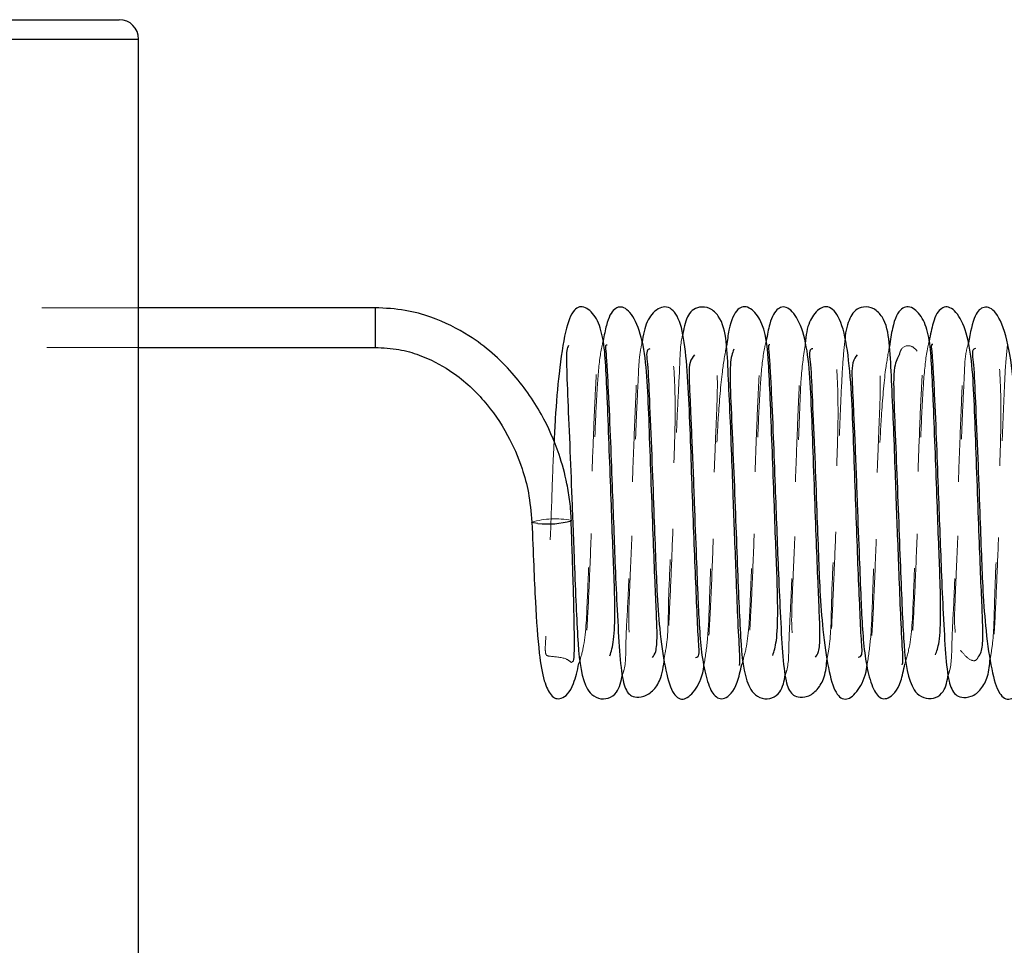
# Model space of a CAD drawing. Header units: inches. Extents: x 220 to 877, y 4 to 174.
# Tile 420 of 656: x 456.885 to 457.903, y 137.503 to 138.461. Entities that reach past the tile are written whole.
import ezdxf

# ---------------------------------------------------------------- set-up
doc = ezdxf.new("R2010")
doc.units = ezdxf.units.IN
doc.header["$LTSCALE"] = 0.5
doc.header["$MEASUREMENT"] = 0
doc.linetypes.add('HIDDEN', pattern=[0.225, 0.15, -0.075])
doc.layers.add('DSS-M-S', color=53, linetype='Continuous')
doc.layers.add('SVD-M-S', color=8, linetype='Continuous')

msp = doc.modelspace()

# ---------------------------------------------------------------- linework, layer by layer
at = {"layer": 'DSS-M-S', "linetype": 'Continuous', "lineweight": 25}
for p, q in [((456.73812, 138.46072), (456.98812, 138.46072)), ((456.75812, 138.44072), (457.00812, 138.44072)), ((457.00812, 137.25894), (457.00812, 138.44072))]:
    msp.add_line(p, q, dxfattribs=at)
at = {"layer": 'DSS-M-S', "linetype": 'HIDDEN', "lineweight": 18}
msp.add_line((457.00812, 138.44072), (455.44562, 138.44072), dxfattribs=at)
at = {"layer": 'DSS-M-S', "linetype": 'Continuous', "lineweight": 25}
msp.add_arc((456.98812, 138.44072), 0.02, 0, 90, dxfattribs=at)
at = {"layer": 'SVD-M-S', "linetype": 'HIDDEN', "lineweight": 18}
for p, q in [((457.00812, 138.16272), (456.21707, 138.16272)), ((457.2527, 138.12172), (457.2527, 138.16261)), ((455.5132, 138.12172), (457.00812, 138.12172)), ((457.45549, 137.94265), (457.45569, 137.9424)), ((457.45569, 137.9424), (457.45569, 137.94237))]:
    msp.add_line(p, q, dxfattribs=at)
at = {"layer": 'SVD-M-S', "linetype": 'Continuous', "lineweight": 25}
for p, q in [((457.2527, 138.16272), (457.00812, 138.16272)), ((457.2527, 138.16272), (457.2527, 138.16261)), ((457.2527, 138.16261), (457.2527, 138.12172)), ((457.00812, 138.12172), (457.2527, 138.12172)), ((457.41472, 137.94083), (457.41472, 137.94086)), ((457.41494, 137.94056), (457.41472, 137.94083)), ((457.41643, 137.94007), (457.41494, 137.94056)), ((457.421, 137.93955), (457.41643, 137.94007))]:
    msp.add_line(p, q, dxfattribs=at)
at = {"layer": 'SVD-M-S', "linetype": 'HIDDEN', "lineweight": 18}
msp.add_arc((457.43881, 137.85757), 0.08671, 78.90879, 106.13351, dxfattribs=at)
at = {"layer": 'SVD-M-S', "linetype": 'Continuous', "lineweight": 25}
msp.add_arc((457.43143, 138.02604), 0.08712, 263.12131, 286.17006, dxfattribs=at)
for points, knots in [([(457.45569, 137.94237), (457.45527, 137.94897), (457.45446, 137.96182), (457.45052, 137.98538), (457.44179, 138.01715), (457.42406, 138.05644), (457.3945, 138.09817), (457.3568, 138.13171), (457.31743, 138.15149), (457.28359, 138.16109), (457.26328, 138.16216), (457.2527, 138.16272)], [0, 0, 0, 0, 0.0528489, 0.1029307, 0.1921854, 0.3316501, 0.5057225, 0.7026133, 0.838514, 0.915913, 1, 1, 1, 1]), ([(457.49553, 137.80242), (457.49698, 137.8071), (457.49985, 137.81638), (457.50095, 137.84642), (457.49999, 137.88216), (457.49833, 137.92197), (457.49674, 137.96646), (457.49487, 138.01687), (457.49302, 138.06406), (457.49137, 138.10232), (457.4893, 138.13036), (457.48223, 138.15324), (457.46855, 138.16592), (457.45738, 138.16215), (457.44902, 138.13994), (457.44309, 138.09947), (457.43926, 138.05686), (457.43811, 138.03103), (457.43774, 138.02259)], [0, 0, 0, 0, 0.0699018, 0.1385059, 0.1938682, 0.2429686, 0.3008679, 0.3679416, 0.4398255, 0.5038592, 0.5600143, 0.6088552, 0.6608948, 0.7278168, 0.8082871, 0.8945017, 0.9655575, 1, 1, 1, 1]), ([(457.53972, 137.80096), (457.5409, 137.80262), (457.54356, 137.80635), (457.54464, 137.82136), (457.54363, 137.84666), (457.54206, 137.88082), (457.54044, 137.92351), (457.53853, 137.97518), (457.53664, 138.02825), (457.53489, 138.07635), (457.53213, 138.11622), (457.52426, 138.148), (457.51126, 138.16505), (457.49966, 138.16318), (457.49256, 138.15036), (457.48958, 138.13413), (457.48854, 138.12845)], [0, 0, 0, 0, 0.0505686, 0.113599, 0.1715649, 0.2314608, 0.3023462, 0.3842357, 0.471834, 0.5552284, 0.6354243, 0.7133725, 0.7925625, 0.8739726, 0.9558784, 1, 1, 1, 1]), ([(457.58403, 137.80082), (457.58492, 137.80102), (457.58868, 137.80184), (457.58704, 137.81579), (457.58567, 137.84796), (457.58388, 137.88863), (457.5821, 137.93631), (457.58024, 137.98754), (457.57852, 138.03931), (457.57633, 138.08833), (457.57294, 138.1286), (457.56658, 138.15568), (457.5537, 138.16681), (457.53865, 138.15825), (457.53115, 138.14257), (457.52929, 138.13044), (457.52868, 138.1264)], [0, 0, 0, 0, 0.0214555, 0.0896584, 0.1628995, 0.238558, 0.3164559, 0.3968511, 0.4808316, 0.5693298, 0.6633727, 0.7556569, 0.8386582, 0.9094309, 0.9698524, 1, 1, 1, 1]), ([(457.629, 137.79311), (457.62904, 137.7931), (457.62986, 137.79285), (457.63, 137.79651), (457.6296, 137.80979), (457.62787, 137.83954), (457.62629, 137.88154), (457.62475, 137.92266), (457.62325, 137.96324), (457.62167, 138.00646), (457.61994, 138.05287), (457.61784, 138.09441), (457.6167, 138.12737), (457.6116, 138.15143), (457.59943, 138.16296), (457.58392, 138.16439), (457.57433, 138.15415), (457.57182, 138.14051), (457.57053, 138.13349)], [0, 0, 0, 0, 0.0019488, 0.0442529, 0.0911826, 0.1858232, 0.2663248, 0.3319695, 0.3912155, 0.4597259, 0.537857, 0.6253731, 0.7100001, 0.7883058, 0.8258634, 0.861064, 0.9284428, 1, 1, 1, 1]), ([(457.66388, 137.80298), (457.66531, 137.80718), (457.66825, 137.81584), (457.6694, 137.84554), (457.66856, 137.88144), (457.6669, 137.92131), (457.66532, 137.96538), (457.66347, 138.01552), (457.66158, 138.063), (457.65963, 138.11044), (457.65626, 138.14712), (457.6378, 138.16587), (457.62665, 138.16223), (457.6197, 138.14838), (457.61688, 138.12878), (457.61606, 138.12301)], [0, 0, 0, 0, 0.0788643, 0.1628114, 0.23058, 0.2889741, 0.3574834, 0.4369673, 0.5231369, 0.6001289, 0.7250896, 0.7854581, 0.8642469, 0.9600531, 1, 1, 1, 1]), ([(457.70807, 137.80119), (457.70922, 137.80272), (457.7119, 137.80626), (457.7131, 137.82117), (457.71221, 137.84621), (457.71062, 137.88025), (457.70902, 137.9224), (457.70713, 137.97372), (457.70522, 138.02671), (457.7035, 138.07485), (457.70089, 138.11466), (457.69355, 138.1466), (457.68059, 138.1646), (457.66883, 138.16375), (457.6614, 138.15117), (457.65829, 138.13448), (457.65713, 138.1283)], [0, 0, 0, 0, 0.0482417, 0.112378, 0.1710343, 0.2302567, 0.3003637, 0.3814707, 0.4690649, 0.5523651, 0.6320975, 0.7092332, 0.7874429, 0.8687363, 0.9513292, 1, 1, 1, 1]), ([(457.75238, 137.80116), (457.75324, 137.80133), (457.75716, 137.8021), (457.75561, 137.81489), (457.7543, 137.84618), (457.75251, 137.8862), (457.75073, 137.93377), (457.74886, 137.98534), (457.74716, 138.03778), (457.74481, 138.08792), (457.74024, 138.13029), (457.73158, 138.15806), (457.71836, 138.1668), (457.70632, 138.15723), (457.69918, 138.14272), (457.69801, 138.12993), (457.69763, 138.12568)], [0, 0, 0, 0, 0.0186224, 0.0855945, 0.1574871, 0.2325942, 0.3107147, 0.3918563, 0.4764725, 0.5657268, 0.6609493, 0.7554638, 0.8395341, 0.9103199, 0.9701707, 1, 1, 1, 1]), ([(457.79761, 137.79316), (457.79799, 137.79388), (457.79882, 137.79545), (457.79819, 137.80847), (457.79656, 137.83727), (457.79491, 137.87931), (457.79335, 137.92083), (457.79184, 137.96184), (457.79026, 138.00517), (457.78853, 138.05158), (457.78645, 138.09349), (457.7852, 138.1264), (457.78079, 138.15042), (457.76911, 138.16243), (457.75786, 138.16459), (457.74859, 138.16005), (457.74301, 138.15149), (457.7396, 138.14149), (457.73876, 138.13141), (457.73868, 138.13043)], [0, 0, 0, 0, 0.0390318, 0.0845315, 0.1781547, 0.2587687, 0.3253815, 0.3847338, 0.4526986, 0.5299275, 0.6163897, 0.7009409, 0.7789762, 0.8164431, 0.8517601, 0.8847153, 0.9184656, 0.992005, 1, 1, 1, 1]), ([(457.83224, 137.80349), (457.83363, 137.80721), (457.83665, 137.81525), (457.83785, 137.84459), (457.83713, 137.88069), (457.83546, 137.92065), (457.8339, 137.96433), (457.83206, 138.01425), (457.83017, 138.0617), (457.82855, 138.10037), (457.8266, 138.12855), (457.82083, 138.15106), (457.80712, 138.16546), (457.79585, 138.16291), (457.78856, 138.14936), (457.78563, 138.12925), (457.78467, 138.1227)], [0, 0, 0, 0, 0.0738707, 0.1597491, 0.2291182, 0.2873215, 0.3550785, 0.4338095, 0.5200762, 0.597501, 0.6648354, 0.7228077, 0.7813561, 0.8587759, 0.9540226, 1, 1, 1, 1]), ([(457.87644, 137.80142), (457.87755, 137.8028), (457.88024, 137.80614), (457.88156, 137.82095), (457.88078, 137.84576), (457.87918, 137.87969), (457.8776, 137.92133), (457.87573, 137.97228), (457.8738, 138.02519), (457.8721, 138.07337), (457.86963, 138.11315), (457.86282, 138.14518), (457.84993, 138.16409), (457.83802, 138.16427), (457.83024, 138.15196), (457.82699, 138.13481), (457.82571, 138.12809)], [0, 0, 0, 0, 0.045683, 0.1109738, 0.1703765, 0.2290029, 0.2983195, 0.37863, 0.4661549, 0.549389, 0.628689, 0.7050617, 0.7821868, 0.8632408, 0.9464032, 1, 1, 1, 1]), ([(457.92076, 137.80149), (457.92155, 137.80163), (457.92564, 137.80237), (457.92416, 137.8141), (457.92294, 137.84448), (457.92114, 137.88381), (457.91937, 137.93121), (457.91747, 137.9831), (457.9158, 138.03619), (457.91322, 138.08754), (457.90702, 138.13192), (457.89551, 138.15989), (457.88303, 138.16563), (457.87185, 138.15631), (457.86829, 138.13682), (457.86635, 138.12621)], [0, 0, 0, 0, 0.0160182, 0.0821383, 0.1529527, 0.2277467, 0.3063371, 0.3885719, 0.4742456, 0.5647553, 0.6617174, 0.758779, 0.8440725, 0.915155, 1, 1, 1, 1]), ([(457.2527, 138.12172), (457.2611, 138.12124), (457.27746, 138.12031), (457.30433, 138.11237), (457.33552, 138.09594), (457.36519, 138.06874), (457.38889, 138.03485), (457.40354, 138.00169), (457.41214, 137.97086), (457.41383, 137.9512), (457.41472, 137.94086)], [0, 0, 0, 0, 0.0790783, 0.1542396, 0.2915083, 0.4929976, 0.6745259, 0.8163203, 0.9033762, 1, 1, 1, 1]), ([(457.45277, 138.12373), (457.45203, 138.12238), (457.45044, 138.11951), (457.4506, 138.10297), (457.45178, 138.06963), (457.45418, 138.01647), (457.45593, 137.97158), (457.45682, 137.94761), (457.45702, 137.94227)], [0, 0, 0, 0, 0.1095155, 0.2325855, 0.4780193, 0.7134434, 0.936089, 1, 1, 1, 1]), ([(457.49259, 138.12398), (457.49229, 138.12401), (457.4904, 138.12418), (457.49144, 138.11831), (457.49223, 138.1043), (457.49396, 138.07576), (457.49571, 138.0335), (457.49769, 137.98188), (457.49939, 137.93553), (457.50107, 137.89144), (457.50309, 137.84624), (457.50546, 137.80475), (457.50828, 137.77639), (457.51331, 137.76369), (457.52013, 137.7598), (457.53071, 137.75956), (457.54145, 137.76683), (457.55, 137.78123), (457.55131, 137.79469), (457.55207, 137.80254)], [0, 0, 0, 0, 0.007987, 0.0504945, 0.0972781, 0.1481154, 0.2435559, 0.3253442, 0.3933029, 0.4579454, 0.5359439, 0.6278452, 0.723565, 0.8047769, 0.8401996, 0.8734899, 0.909065, 0.946964, 1, 1, 1, 1]), ([(457.66107, 138.12439), (457.6607, 138.12442), (457.65889, 138.12455), (457.65997, 138.1181), (457.66085, 138.10349), (457.66253, 138.07455), (457.6643, 138.03229), (457.66628, 137.98073), (457.66798, 137.93411), (457.66968, 137.88961), (457.67171, 137.84431), (457.67399, 137.80375), (457.67687, 137.77604), (457.6819, 137.76359), (457.68914, 137.75952), (457.70024, 137.75952), (457.71068, 137.76728), (457.71841, 137.78081), (457.71954, 137.79289), (457.72015, 137.79937)], [0, 0, 0, 0, 0.0112003, 0.054461, 0.1020486, 0.153435, 0.2489169, 0.3310018, 0.3995099, 0.466, 0.5452906, 0.637745, 0.7322003, 0.8123689, 0.847506, 0.8810285, 0.9172318, 0.9556606, 1, 1, 1, 1]), ([(457.82952, 138.12481), (457.8291, 138.12482), (457.82739, 138.12488), (457.82851, 138.11784), (457.82946, 138.10263), (457.83111, 138.07335), (457.83289, 138.03107), (457.83486, 137.97954), (457.83657, 137.93263), (457.83829, 137.88775), (457.84034, 137.84237), (457.84252, 137.80278), (457.8455, 137.77563), (457.85052, 137.76345), (457.85829, 137.75919), (457.8698, 137.75954), (457.87995, 137.76779), (457.88724, 137.78135), (457.88827, 137.7932), (457.88881, 137.79944)], [0, 0, 0, 0, 0.0143964, 0.0580844, 0.1061103, 0.1575549, 0.2523837, 0.3341793, 0.4027602, 0.4706087, 0.5504975, 0.6427073, 0.7351247, 0.8137034, 0.8483346, 0.8819365, 0.9184682, 0.9571117, 1, 1, 1, 1]), ([(457.87376, 138.12044), (457.87306, 138.12032), (457.86925, 138.11967), (457.87206, 138.10361), (457.87345, 138.06536), (457.8759, 138.01022), (457.87789, 137.95462), (457.87963, 137.90791), (457.88128, 137.86672), (457.88445, 137.82451), (457.89019, 137.78598), (457.89738, 137.76191), (457.90849, 137.75484), (457.92127, 137.76569), (457.92887, 137.78144), (457.93006, 137.79172), (457.93016, 137.79257)], [0, 0, 0, 0, 0.0159936, 0.0880226, 0.1777757, 0.2800852, 0.3692081, 0.4412755, 0.5041954, 0.5807179, 0.6734387, 0.7689281, 0.8543072, 0.9278932, 0.9940638, 1, 1, 1, 1]), ([(457.53684, 138.12004), (457.53627, 138.11993), (457.53243, 138.11917), (457.53488, 138.10457), (457.53626, 138.06741), (457.53875, 138.01254), (457.54075, 137.95613), (457.54254, 137.90859), (457.54412, 137.86779), (457.54698, 137.82687), (457.55249, 137.78855), (457.55934, 137.76345), (457.57015, 137.75476), (457.58278, 137.76408), (457.59125, 137.78015), (457.59263, 137.79139), (457.59282, 137.79292)], [0, 0, 0, 0, 0.0122459, 0.083707, 0.1721728, 0.2744849, 0.3655977, 0.4396702, 0.5020222, 0.5757106, 0.6645487, 0.7591131, 0.8452236, 0.9212186, 0.9892242, 1, 1, 1, 1]), ([(457.58301, 138.11391), (457.58123, 138.11182), (457.57634, 138.10609), (457.57775, 138.08304), (457.57895, 138.05317), (457.58072, 138.0157), (457.58262, 137.96376), (457.5847, 137.90707), (457.58648, 137.86337), (457.58796, 137.83054), (457.59045, 137.80149), (457.59562, 137.7764), (457.603, 137.75953), (457.61411, 137.75602), (457.62614, 137.76771), (457.63041, 137.78705), (457.63187, 137.79366)], [0, 0, 0, 0, 0.0506452, 0.1390069, 0.1871085, 0.2375477, 0.3422675, 0.4345213, 0.5095897, 0.5708138, 0.6338721, 0.7015169, 0.7758047, 0.859822, 0.9521205, 1, 1, 1, 1]), ([(457.62374, 138.11976), (457.6222, 138.11565), (457.6189, 138.10686), (457.62054, 138.06746), (457.62273, 138.01468), (457.62504, 137.95718), (457.62696, 137.90357), (457.6289, 137.85718), (457.63098, 137.81135), (457.63397, 137.78009), (457.64348, 137.76348), (457.65334, 137.7575), (457.66376, 137.75824), (457.67385, 137.76617), (457.67575, 137.77652), (457.67694, 137.78299)], [0, 0, 0, 0, 0.09054388, 0.19407618, 0.29417265, 0.38941066, 0.47915539, 0.56344823, 0.64230712, 0.78540307, 0.8192364, 0.85408633, 0.89221398, 0.93255636, 1, 1, 1, 1]), ([(457.7053, 138.12024), (457.70467, 138.12012), (457.70083, 138.11942), (457.70347, 138.10409), (457.70485, 138.06639), (457.70733, 138.01137), (457.70932, 137.95536), (457.71108, 137.90825), (457.7127, 137.86727), (457.71571, 137.82572), (457.72134, 137.78727), (457.72835, 137.76266), (457.73932, 137.75478), (457.75203, 137.76487), (457.76007, 137.78081), (457.76135, 137.79156), (457.76149, 137.79274)], [0, 0, 0, 0, 0.0141407, 0.0858643, 0.1749536, 0.2773113, 0.3674292, 0.4404992, 0.5030639, 0.5781398, 0.6688984, 0.7640014, 0.8497923, 0.9246276, 0.991682, 1, 1, 1, 1]), ([(457.75134, 138.11408), (457.74953, 138.11184), (457.74473, 138.10591), (457.74631, 138.08213), (457.74755, 138.05196), (457.74933, 138.01426), (457.7512, 137.96253), (457.75328, 137.90625), (457.7555, 137.85133), (457.75758, 137.80846), (457.76448, 137.77555), (457.772, 137.759), (457.78334, 137.75627), (457.7953, 137.76867), (457.79933, 137.78779), (457.80064, 137.79405)], [0, 0, 0, 0, 0.0532455, 0.1413591, 0.1894495, 0.2399506, 0.3443705, 0.4355309, 0.5095144, 0.6339903, 0.7028512, 0.778568, 0.8632431, 0.955279, 1, 1, 1, 1]), ([(457.795, 138.11478), (457.79303, 138.11103), (457.7884, 138.10223), (457.78914, 138.06561), (457.79133, 138.01286), (457.79367, 137.95498), (457.79558, 137.90135), (457.79752, 137.85544), (457.79956, 137.81071), (457.80254, 137.77969), (457.81268, 137.76309), (457.82286, 137.75745), (457.83303, 137.75859), (457.8426, 137.76657), (457.84437, 137.7767), (457.84547, 137.78298)], [0, 0, 0, 0, 0.0778561, 0.1825712, 0.2846036, 0.382274, 0.474151, 0.5596126, 0.6386692, 0.7821135, 0.8164212, 0.8521709, 0.8913065, 0.9326009, 1, 1, 1, 1]), ([(457.41494, 137.94056), (457.41551, 137.92544), (457.4166, 137.89673), (457.41881, 137.84924), (457.42167, 137.80705), (457.42667, 137.77656), (457.43477, 137.75945), (457.4453, 137.7561), (457.45721, 137.76732), (457.46178, 137.7872), (457.46349, 137.79466)], [0, 0, 0, 0, 0.1168631, 0.2220082, 0.3991623, 0.5318809, 0.6411982, 0.7686269, 0.9131105, 1, 1, 1, 1]), ([(457.45698, 137.7968), (457.45728, 137.79688), (457.45867, 137.79723), (457.45877, 137.80815), (457.45886, 137.83367), (457.45753, 137.87942), (457.45619, 137.92061), (457.45547, 137.94267)], [0, 0, 0, 0, 0.049369, 0.229144, 0.4467897, 0.7036702, 1, 1, 1, 1]), ([(457.45702, 137.94227), (457.45748, 137.92989), (457.45855, 137.90065), (457.46028, 137.85902), (457.46241, 137.81203), (457.46535, 137.78052), (457.47433, 137.76388), (457.48377, 137.75761), (457.49443, 137.7579), (457.50507, 137.76572), (457.50712, 137.77633), (457.50843, 137.78304)], [0, 0, 0, 0, 0.1055337, 0.2494457, 0.3855752, 0.6330934, 0.6909921, 0.749939, 0.8142756, 0.882575, 1, 1, 1, 1])]:
    msp.add_open_spline(points, degree=3, knots=knots, dxfattribs=at)
at = {"layer": 'SVD-M-S', "linetype": 'HIDDEN', "lineweight": 18}
for points, knots in [([(457.57053, 138.13349), (457.57043, 138.13313), (457.56824, 138.12511), (457.56799, 138.10281), (457.56555, 138.06339), (457.56378, 138.01713), (457.56193, 137.96798), (457.56, 137.91579), (457.55783, 137.86257), (457.55594, 137.82387), (457.55435, 137.80151), (457.55353, 137.7927), (457.55453, 137.79096), (457.56243, 137.79914), (457.58112, 137.79831), (457.58312, 137.80004), (457.58403, 137.80082)], [0, 0, 0, 0, 0.00443, 0.0996367, 0.1942754, 0.2839393, 0.3690932, 0.4604018, 0.5626777, 0.6755884, 0.7331356, 0.7857943, 0.833647, 0.8977182, 0.95387, 1, 1, 1, 1]), ([(457.46349, 137.79466), (457.46507, 137.79975), (457.4702, 137.81634), (457.47215, 137.85894), (457.47429, 137.91506), (457.47632, 137.97405), (457.47836, 138.02711), (457.47996, 138.06773), (457.48177, 138.09862), (457.48157, 138.11479), (457.47729, 138.12109), (457.46136, 138.1219), (457.4539, 138.12695), (457.45279, 138.12378), (457.45277, 138.12373)], [0, 0, 0, 0, 0.051853, 0.1689419, 0.2855953, 0.4030014, 0.5089745, 0.599979, 0.6767954, 0.7498598, 0.8218225, 0.9016175, 0.9984152, 1, 1, 1, 1]), ([(457.48854, 138.12845), (457.48763, 138.12447), (457.48491, 138.11253), (457.48247, 138.08431), (457.48072, 138.0492), (457.47911, 138.00684), (457.4771, 137.95294), (457.47493, 137.89333), (457.47259, 137.84256), (457.47053, 137.81157), (457.47558, 137.80177), (457.48793, 137.79906), (457.49423, 137.79615), (457.49546, 137.80205), (457.49553, 137.80242)], [0, 0, 0, 0, 0.0422885, 0.1269595, 0.201194, 0.2838344, 0.3868576, 0.5088263, 0.6252433, 0.7260826, 0.8117835, 0.897168, 0.9934286, 1, 1, 1, 1]), ([(457.50843, 137.78304), (457.5089, 137.78434), (457.51229, 137.79353), (457.51151, 137.81692), (457.51428, 137.85672), (457.51591, 137.90407), (457.51766, 137.9511), (457.51932, 137.99682), (457.52103, 138.04135), (457.52274, 138.08279), (457.52447, 138.11099), (457.52491, 138.12319), (457.5236, 138.12658), (457.52152, 138.12721), (457.51033, 138.12062), (457.49529, 138.12445), (457.49332, 138.12411), (457.49259, 138.12398)], [0, 0, 0, 0, 0.0159175, 0.1126642, 0.2110624, 0.3017801, 0.3849949, 0.4616857, 0.5428623, 0.6317727, 0.7271746, 0.7723889, 0.8140251, 0.8520485, 0.9055174, 0.9650305, 1, 1, 1, 1]), ([(457.52868, 138.1264), (457.52793, 138.12268), (457.52568, 138.11143), (457.52479, 138.08845), (457.52301, 138.05318), (457.5211, 138.00354), (457.5193, 137.95334), (457.51764, 137.91124), (457.51629, 137.88111), (457.5152, 137.85488), (457.51461, 137.82707), (457.51837, 137.8074), (457.53009, 137.79906), (457.53758, 137.79606), (457.53938, 137.80019), (457.53972, 137.80096)], [0, 0, 0, 0, 0.0353821, 0.1070518, 0.1904855, 0.2925871, 0.4131632, 0.4772882, 0.5406561, 0.6029926, 0.6640294, 0.7809189, 0.8859725, 0.9789241, 1, 1, 1, 1]), ([(457.55207, 137.80254), (457.55281, 137.80639), (457.55597, 137.82275), (457.55567, 137.85763), (457.55835, 137.90798), (457.56, 137.95783), (457.56167, 138.00157), (457.5632, 138.0443), (457.56283, 138.0848), (457.56075, 138.11526), (457.55538, 138.12394), (457.5435, 138.12224), (457.53873, 138.12066), (457.53684, 138.12004)], [0, 0, 0, 0, 0.03454688, 0.14701196, 0.26007554, 0.35646759, 0.43618347, 0.51488894, 0.62097748, 0.74787447, 0.8571531, 0.94315067, 1, 1, 1, 1]), ([(457.59282, 137.79292), (457.59416, 137.80133), (457.5972, 137.82046), (457.59842, 137.85919), (457.60033, 137.90761), (457.60224, 137.95977), (457.60397, 138.00689), (457.60551, 138.04589), (457.60695, 138.07922), (457.60632, 138.10438), (457.60352, 138.12101), (457.59652, 138.12464), (457.58923, 138.12045), (457.58563, 138.11838)], [0, 0, 0, 0, 0.0755251, 0.1718898, 0.2773273, 0.3825139, 0.4740133, 0.5517939, 0.6250446, 0.7117951, 0.8093658, 0.9056563, 1, 1, 1, 1]), ([(457.61606, 138.12301), (457.61457, 138.11477), (457.6111, 138.09546), (457.60762, 138.05297), (457.60549, 138.00844), (457.60388, 137.96202), (457.60181, 137.9075), (457.59997, 137.85968), (457.59817, 137.82767), (457.59709, 137.81142), (457.59753, 137.80211), (457.60534, 137.80352), (457.62309, 137.79816), (457.62747, 137.79273), (457.62848, 137.79298), (457.629, 137.79311)], [0, 0, 0, 0, 0.0819615, 0.1920569, 0.277781, 0.3606008, 0.4678275, 0.5991538, 0.666049, 0.7265215, 0.7806917, 0.8518302, 0.9136705, 0.9556228, 1, 1, 1, 1]), ([(457.63187, 137.79366), (457.63364, 137.79957), (457.63888, 137.81713), (457.64077, 137.86069), (457.64289, 137.91719), (457.64496, 137.97638), (457.64696, 138.02908), (457.6486, 138.06897), (457.6502, 138.09891), (457.65059, 138.12094), (457.63758, 138.12071), (457.62495, 138.12596), (457.62384, 138.1203), (457.62374, 138.11976)], [0, 0, 0, 0, 0.05853672, 0.1738926, 0.28977828, 0.40674305, 0.5111709, 0.59989635, 0.67410741, 0.74545598, 0.89415505, 0.98986286, 1, 1, 1, 1]), ([(457.65713, 138.1283), (457.6563, 138.12473), (457.65361, 138.11319), (457.65109, 138.08509), (457.64927, 138.04976), (457.64769, 138.00784), (457.6457, 137.95463), (457.64355, 137.89521), (457.6412, 137.84391), (457.63909, 137.8121), (457.64331, 137.80173), (457.65577, 137.79923), (457.66241, 137.79614), (457.66372, 137.80225), (457.66388, 137.80298)], [0, 0, 0, 0, 0.0386621, 0.124892, 0.1998784, 0.2810831, 0.3826744, 0.5037738, 0.6208642, 0.7220081, 0.8074849, 0.8914351, 0.9870036, 1, 1, 1, 1]), ([(457.67694, 137.78299), (457.67745, 137.78445), (457.68073, 137.7938), (457.68016, 137.81734), (457.68285, 137.85764), (457.6845, 137.90515), (457.68625, 137.95254), (457.68793, 137.99867), (457.68965, 138.04337), (457.69136, 138.08437), (457.69309, 138.11192), (457.69337, 138.12329), (457.69187, 138.12635), (457.68966, 138.12676), (457.67718, 138.12042), (457.66328, 138.12518), (457.66164, 138.1246), (457.66107, 138.12439)], [0, 0, 0, 0, 0.0180819, 0.1156345, 0.213939, 0.3048589, 0.3885925, 0.4663561, 0.5485032, 0.6374956, 0.731754, 0.776069, 0.816957, 0.8544032, 0.9079782, 0.9681257, 1, 1, 1, 1]), ([(457.69763, 138.12568), (457.69598, 138.1145), (457.69306, 138.09466), (457.69181, 138.05505), (457.68969, 138.00653), (457.68796, 137.95653), (457.68631, 137.91414), (457.68494, 137.88354), (457.6838, 137.85685), (457.68304, 137.82844), (457.6862, 137.80799), (457.69788, 137.79937), (457.70575, 137.79601), (457.70766, 137.80028), (457.70807, 137.80119)], [0, 0, 0, 0, 0.1047198, 0.1859163, 0.2866928, 0.4069077, 0.4716356, 0.5353867, 0.597895, 0.658891, 0.7751765, 0.8804396, 0.974355, 1, 1, 1, 1]), ([(457.72015, 137.79937), (457.7211, 137.80451), (457.72435, 137.82219), (457.72434, 137.85846), (457.7269, 137.90894), (457.72856, 137.95826), (457.73023, 138.00197), (457.73171, 138.04504), (457.73121, 138.08597), (457.72908, 138.11612), (457.72345, 138.12383), (457.71136, 138.12232), (457.707, 138.12082), (457.7053, 138.12024)], [0, 0, 0, 0, 0.0460259, 0.1583097, 0.2694069, 0.3639395, 0.4419503, 0.5214896, 0.6289911, 0.7560779, 0.8633949, 0.9469154, 1, 1, 1, 1]), ([(457.73868, 138.13043), (457.73783, 138.12192), (457.73601, 138.10393), (457.73433, 138.06557), (457.73238, 138.01973), (457.73057, 137.97026), (457.72861, 137.91779), (457.72645, 137.86436), (457.72454, 137.82547), (457.72298, 137.80243), (457.72205, 137.79293), (457.72285, 137.79081), (457.72796, 137.79668), (457.74798, 137.79897), (457.75116, 137.80055), (457.75238, 137.80116)], [0, 0, 0, 0, 0.08504796, 0.18004436, 0.27096305, 0.35806212, 0.4505377, 0.55365705, 0.66706906, 0.72559442, 0.77936082, 0.82823387, 0.87280365, 0.95086299, 1, 1, 1, 1]), ([(457.76149, 137.79274), (457.76281, 137.80146), (457.76576, 137.82094), (457.76698, 137.86008), (457.7689, 137.90853), (457.77081, 137.96054), (457.77252, 138.00721), (457.77408, 138.04612), (457.77546, 138.07949), (457.7747, 138.10479), (457.7717, 138.1216), (457.76496, 138.12381), (457.75472, 138.12129), (457.75202, 138.11552), (457.75134, 138.11408)], [0, 0, 0, 0, 0.0753938, 0.1684204, 0.2706127, 0.3714463, 0.4590073, 0.5333249, 0.6048552, 0.6902005, 0.785935, 0.8792414, 0.969885, 1, 1, 1, 1]), ([(457.78467, 138.1227), (457.78328, 138.11521), (457.77984, 138.09662), (457.77629, 138.05435), (457.77406, 138.0093), (457.77246, 137.96309), (457.77042, 137.90928), (457.76857, 137.86171), (457.76684, 137.829), (457.76559, 137.81194), (457.76593, 137.80307), (457.7706, 137.80192), (457.78964, 137.79969), (457.79585, 137.7932), (457.7973, 137.79204), (457.79759, 137.79311), (457.79761, 137.79316)], [0, 0, 0, 0, 0.07601245, 0.18855446, 0.27606747, 0.35742783, 0.46277535, 0.59235863, 0.65997554, 0.72120682, 0.77609638, 0.82543251, 0.9104919, 0.95176486, 0.99749381, 1, 1, 1, 1]), ([(457.81313, 138.11782), (457.81134, 138.11996), (457.80748, 138.12457), (457.79744, 138.12307), (457.79543, 138.11624), (457.795, 138.11478)], [0, 0, 0, 0, 0.4045221, 0.8722537, 1, 1, 1, 1]), ([(457.82571, 138.12809), (457.82496, 138.12496), (457.82232, 138.11386), (457.81973, 138.08591), (457.81782, 138.05031), (457.81627, 138.00879), (457.8143, 137.95629), (457.81216, 137.89709), (457.80982, 137.84527), (457.80767, 137.81266), (457.81107, 137.80164), (457.8236, 137.79942), (457.83058, 137.79614), (457.832, 137.80242), (457.83224, 137.80349)], [0, 0, 0, 0, 0.0345392, 0.1224325, 0.1983951, 0.2782037, 0.3783917, 0.4985009, 0.6163488, 0.7178791, 0.8032842, 0.8857429, 0.9805318, 1, 1, 1, 1]), ([(457.84547, 137.78298), (457.846, 137.78458), (457.84918, 137.79405), (457.84879, 137.81778), (457.85142, 137.85856), (457.85309, 137.90627), (457.85485, 137.95404), (457.85654, 138.00057), (457.85829, 138.0454), (457.8599, 138.08586), (457.86228, 138.11766), (457.86104, 138.12613), (457.85768, 138.12625), (457.84405, 138.12036), (457.83132, 138.12589), (457.82996, 138.12507), (457.82952, 138.12481)], [0, 0, 0, 0, 0.0199818, 0.118378, 0.2167029, 0.3079356, 0.3922934, 0.471224, 0.5542981, 0.6433277, 0.7363874, 0.8196586, 0.8566016, 0.910439, 0.971255, 1, 1, 1, 1]), ([(457.86635, 138.12621), (457.86538, 138.1229), (457.8627, 138.1137), (457.86202, 138.09011), (457.86024, 138.05723), (457.85841, 138.00933), (457.85659, 137.95976), (457.85498, 137.91711), (457.85359, 137.88601), (457.85245, 137.85893), (457.85129, 137.82947), (457.85403, 137.8181), (457.85583, 137.81066)], [0, 0, 0, 0, 0.0500186, 0.1389808, 0.2407883, 0.3690403, 0.5235494, 0.6079174, 0.6908016, 0.7718075, 0.8505857, 1, 1, 1, 1]), ([(457.88881, 137.79944), (457.88973, 137.80483), (457.89281, 137.82281), (457.89297, 137.85933), (457.89547, 137.90987), (457.89711, 137.95867), (457.8988, 138.00237), (457.90022, 138.04582), (457.89958, 138.08719), (457.8974, 138.11694), (457.89151, 138.1237), (457.87923, 138.12244), (457.87526, 138.12099), (457.87376, 138.12044)], [0, 0, 0, 0, 0.0484125, 0.1615228, 0.2716784, 0.3652648, 0.4423258, 0.5236683, 0.6336424, 0.7619174, 0.8682089, 0.9499668, 1, 1, 1, 1]), ([(457.90676, 138.1247), (457.9061, 138.11844), (457.90444, 138.10267), (457.90299, 138.06787), (457.90101, 138.0223), (457.89919, 137.97261), (457.89723, 137.91982), (457.89506, 137.86618), (457.89314, 137.82708), (457.8916, 137.80346), (457.89062, 137.79328), (457.89123, 137.79055), (457.8956, 137.79588), (457.91537, 137.79959), (457.91923, 137.80095), (457.92076, 137.80149)], [0, 0, 0, 0, 0.0632887, 0.1592598, 0.2520454, 0.3417896, 0.4362457, 0.5410938, 0.6559572, 0.7158021, 0.7711126, 0.8214125, 0.8672257, 0.9474459, 1, 1, 1, 1]), ([(457.80064, 137.79405), (457.80244, 137.80035), (457.80761, 137.8185), (457.80937, 137.86248), (457.81149, 137.91933), (457.81358, 137.9787), (457.8156, 138.03105), (457.81712, 138.06998), (457.81897, 138.09965), (457.81847, 138.10909), (457.81822, 138.11375)], [0, 0, 0, 0, 0.082211, 0.2366365, 0.3930565, 0.5511614, 0.6907239, 0.8080053, 0.9053333, 1, 1, 1, 1]), ([(457.43774, 138.02259), (457.43749, 138.01754), (457.43655, 137.99905), (457.43533, 137.96081), (457.43319, 137.90573), (457.43134, 137.8579), (457.42959, 137.82676), (457.42849, 137.8112), (457.42886, 137.80317), (457.43273, 137.80184), (457.45074, 137.80098), (457.45569, 137.79478), (457.45657, 137.79616), (457.45698, 137.7968)], [0, 0, 0, 0, 0.0427006, 0.1561947, 0.3027222, 0.4810517, 0.5687954, 0.6465095, 0.7143935, 0.7735496, 0.8763335, 0.9431014, 1, 1, 1, 1]), ([(457.85797, 137.80843), (457.86056, 137.80533), (457.8661, 137.79868), (457.87394, 137.79603), (457.87595, 137.80036), (457.87644, 137.80142)], [0, 0, 0, 0, 0.3992028, 0.8539414, 1, 1, 1, 1])]:
    msp.add_open_spline(points, degree=3, knots=knots, dxfattribs=at)

doc.saveas('drawing.dxf')
